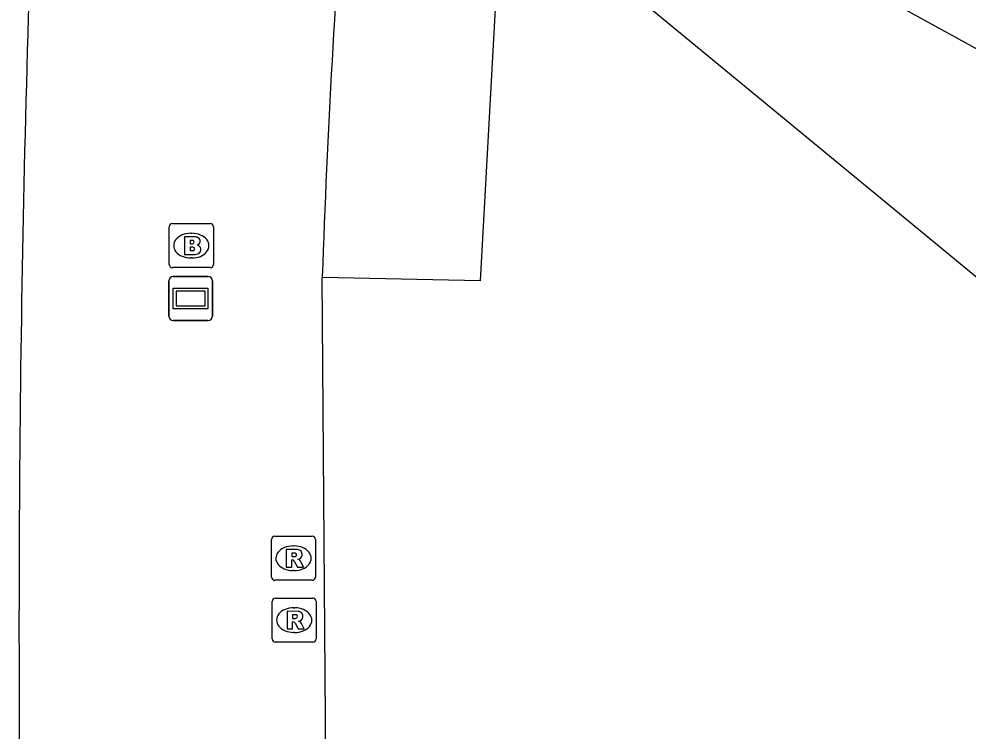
# Model space of a CAD drawing. Extents: x 155018 to 156648, y 383980 to 385733.
# Drawn here: x 155890.72 to 155912.28, y 385052.88 to 385069.04 of the extents above; entities that cross this region are included whole.
import ezdxf

# ---------------------------------------------------------------- set-up
doc = ezdxf.new("R2010")
doc.units = 0
for name, color, linetype in [('IMGEO_Brandkraan', 7, 'Continuous'), ('IMGEO_OVBaan_gesloten', 7, 'Continuous'), ('IMGEO_Pand', 7, 'Continuous'), ('IMGEO_Pand_overbouw', 7, 'Continuous'), ('IMGEO_Reclamebord', 7, 'Continuous'), ('IMGEO_Rijbaan_lokaal_gesloten', 7, 'Continuous'), ('IMGEO_Rioolput', 7, 'Continuous')]:
    doc.layers.add(name, color=color, linetype=linetype)

msp = doc.modelspace()

# ---------------------------------------------------------------- linework, layer by layer
at = {"layer": 'IMGEO_Brandkraan'}
for p, q in [((155894.137, 385063.469), (155894.137, 385064.321)), ((155894.212, 385064.395), (155895.064, 385064.395)), ((155895.138, 385064.321), (155895.138, 385063.469)), ((155894.625, 385064.175), (155894.65, 385064.175)), ((155894.648, 385063.615), (155894.623, 385063.615)), ((155895.064, 385063.395), (155894.212, 385063.395))]:
    msp.add_line(p, q, dxfattribs=at)
for points in [[(155894.137, 385063.469), (155894.137, 385064.321)], [(155894.212, 385064.395), (155895.064, 385064.395)], [(155895.138, 385064.321), (155895.138, 385063.469)], [(155894.485, 385064.095), (155894.485, 385063.695), (155894.698, 385063.695)], [(155894.716, 385064.095), (155894.485, 385064.095)], [(155894.664, 385064.014), (155894.61, 385064.014), (155894.61, 385063.938)], [(155894.61, 385063.938), (155894.663, 385063.938)], [(155894.672, 385063.862), (155894.61, 385063.862), (155894.61, 385063.781)], [(155894.61, 385063.781), (155894.672, 385063.781)], [(155895.064, 385063.395), (155894.212, 385063.395)]]:
    msp.add_lwpolyline(points, dxfattribs=at)
for centre, radius, start, end in [((155894.214, 385064.319), 0.0765, 91.552, 178.448), ((155894.214, 385064.319), 0.0765, 91.552, 178.448), ((155895.062, 385064.319), 0.0765, 1.552, 88.448), ((155895.062, 385064.319), 0.0765, 1.552, 88.448), ((155894.665, 385063.976), 0.0379, 267.8285, 90.9355), ((155894.72, 385063.95), 0.145, 59.4692, 91.5367), ((155894.745, 385063.997), 0.0922, 285.5137, 58.1501), ((155894.673, 385063.821), 0.0404, 269.8759, 90.5077), ((155894.75, 385063.805), 0.105, 301.3115, 78.989), ((155894.704, 385063.946), 0.251, 268.6676, 293.5347), ((155894.214, 385063.471), 0.0765, 181.552, 268.448), ((155894.214, 385063.471), 0.0765, 181.552, 268.448), ((155895.062, 385063.471), 0.0765, 271.552, 358.448), ((155895.062, 385063.471), 0.0765, 271.552, 358.448)]:
    msp.add_arc(centre, radius, start, end, dxfattribs=at)
for centre, major_axis, ratio, start_param, end_param in [((155894.624, 385063.895), (-0.387, 0.002), 0.722429, 4.712389, 7.853982), ((155894.649, 385063.895), (-0.39, 0.002), 0.717154, 1.570796, 4.712389)]:
    msp.add_ellipse(centre, major_axis=major_axis, ratio=ratio, start_param=start_param, end_param=end_param, dxfattribs=at)
at = {"layer": 'IMGEO_OVBaan_gesloten'}
msp.add_arc((155823.407, 384902.729), 196.826, 55.20531, 63.56765, dxfattribs=at)
at = {"layer": 'IMGEO_Pand'}
for points in [[(155898.171, 385073.008), (155901.728, 385072.713), (155901.197, 385063.094), (155897.611, 385063.175)], [(155905.501, 385072.168), (155906.455, 385071.675), (155915.823, 385066.527), (155921.138, 385063.383), (155926.702, 385059.926), (155931.863, 385056.624), (155938.057, 385052.455), (155944.599, 385047.786)], [(155897.771, 385042.136), (155897.611, 385063.175)]]:
    msp.add_lwpolyline(points, dxfattribs=at)
at = {"layer": 'IMGEO_Pand_overbouw'}
msp.add_lwpolyline([(155904.332, 385069.89), (155909.773, 385065.407), (155915.464, 385060.719)], dxfattribs=at)
at = {"layer": 'IMGEO_Reclamebord'}
for p, q in [((155894.226, 385063.195), (155895.016, 385063.195)), ((155895.016, 385063.195), (155894.226, 385063.195)), ((155894.126, 385062.295), (155894.126, 385063.095)), ((155894.126, 385063.095), (155894.126, 385062.295)), ((155895.116, 385063.095), (155895.116, 385062.295)), ((155895.116, 385062.295), (155895.116, 385063.095)), ((155895.016, 385062.195), (155894.226, 385062.195)), ((155894.226, 385062.195), (155895.016, 385062.195))]:
    msp.add_line(p, q, dxfattribs=at)
for points in [[(155894.227, 385062.927), (155895.015, 385062.927), (155895.015, 385062.463), (155894.227, 385062.463), (155894.227, 385062.927)], [(155894.292, 385062.862), (155894.292, 385062.528), (155894.95, 385062.528), (155894.95, 385062.862), (155894.292, 385062.862)]]:
    msp.add_lwpolyline(points, dxfattribs=at)
for centre, start, end in [((155894.226, 385063.095), 90, 180), ((155894.226, 385063.095), 90, 180), ((155895.016, 385063.095), 0, 90), ((155895.016, 385063.095), 360, 90), ((155894.226, 385062.295), 180, 270), ((155894.226, 385062.295), 180, 270), ((155895.016, 385062.295), 270, 0), ((155895.016, 385062.295), 270, 0)]:
    msp.add_arc(centre, 0.1, start, end, dxfattribs=at)
at = {"layer": 'IMGEO_Rijbaan_lokaal_gesloten'}
for centre, radius, start, end in [((156109.844, 385056.021), 212.353, 175.41166, 178.06927), ((156337.892, 385055.345), 447.168, 177.90014, 181.00859)]:
    msp.add_arc(centre, radius, start, end, dxfattribs=at)
at = {"layer": 'IMGEO_Rioolput'}
for p, q in [((155896.458, 385056.372), (155896.458, 385057.224)), ((155896.533, 385057.298), (155897.385, 385057.298)), ((155897.459, 385057.224), (155897.459, 385056.372)), ((155896.946, 385057.078), (155896.971, 385057.078)), ((155896.969, 385056.518), (155896.944, 385056.518)), ((155897.385, 385056.298), (155896.533, 385056.298)), ((155896.474, 385054.968), (155896.474, 385055.82)), ((155896.549, 385055.894), (155897.401, 385055.894)), ((155897.475, 385055.82), (155897.475, 385054.968)), ((155896.962, 385055.674), (155896.987, 385055.674)), ((155896.985, 385055.114), (155896.96, 385055.114)), ((155897.401, 385054.894), (155896.549, 385054.894))]:
    msp.add_line(p, q, dxfattribs=at)
for points in [[(155896.458, 385056.372), (155896.458, 385057.224)], [(155896.533, 385057.298), (155897.385, 385057.298)], [(155897.459, 385057.224), (155897.459, 385056.372)], [(155897.047, 385056.996), (155896.795, 385056.998), (155896.795, 385056.598)], [(155896.973, 385056.917), (155896.919, 385056.917), (155896.919, 385056.836)], [(155896.795, 385056.598), (155896.919, 385056.598), (155896.919, 385056.76), (155896.93, 385056.76)], [(155896.919, 385056.836), (155896.971, 385056.836)], [(155896.977, 385056.731), (155897.048, 385056.598), (155897.188, 385056.598), (155897.123, 385056.724)], [(155897.385, 385056.298), (155896.533, 385056.298)], [(155896.474, 385054.968), (155896.474, 385055.82)], [(155896.549, 385055.894), (155897.401, 385055.894)], [(155897.475, 385055.82), (155897.475, 385054.968)], [(155897.063, 385055.592), (155896.811, 385055.594), (155896.811, 385055.194)], [(155896.989, 385055.513), (155896.935, 385055.513), (155896.935, 385055.432)], [(155896.935, 385055.432), (155896.987, 385055.432)], [(155896.811, 385055.194), (155896.935, 385055.194), (155896.935, 385055.356), (155896.946, 385055.356)], [(155896.993, 385055.327), (155897.064, 385055.194), (155897.204, 385055.194), (155897.139, 385055.32)], [(155897.401, 385054.894), (155896.549, 385054.894)]]:
    msp.add_lwpolyline(points, dxfattribs=at)
for centre, radius, start, end in [((155896.535, 385057.222), 0.0765, 91.552, 178.448), ((155896.535, 385057.222), 0.0765, 91.552, 178.448), ((155897.383, 385057.222), 0.0765, 1.552, 88.448), ((155897.383, 385057.222), 0.0765, 1.552, 88.448), ((155896.979, 385056.821), 0.0964, 77.0061, 93.1865), ((155896.993, 385056.878), 0.0378, 276.6634, 79.6772), ((155897.046, 385056.886), 0.109, 350.3612, 89.416), ((155896.929, 385056.707), 0.0533, 26.0293, 88.6989), ((155896.955, 385057.025), 0.19, 274.7715, 282.9687), ((155897.044, 385056.886), 0.112, 277.5842, 350.9817), ((155897.028, 385056.671), 0.108, 29.5134, 73.7905), ((155896.535, 385056.374), 0.0765, 181.552, 268.448), ((155896.535, 385056.374), 0.0765, 181.552, 268.448), ((155897.383, 385056.374), 0.0765, 271.552, 358.448), ((155897.383, 385056.374), 0.0765, 271.552, 358.448), ((155896.551, 385055.818), 0.0765, 91.552, 178.448), ((155896.551, 385055.818), 0.0765, 91.552, 178.448), ((155897.399, 385055.818), 0.0765, 1.552, 88.448), ((155897.399, 385055.818), 0.0765, 1.552, 88.448), ((155897.062, 385055.482), 0.109, 350.3612, 89.416), ((155896.971, 385055.621), 0.19, 274.7715, 282.9687), ((155896.995, 385055.417), 0.0964, 77.0061, 93.1865), ((155897.009, 385055.474), 0.0378, 276.6634, 79.6772), ((155897.06, 385055.482), 0.112, 277.5842, 350.9817), ((155896.945, 385055.303), 0.0533, 26.0293, 88.6989), ((155897.044, 385055.267), 0.108, 29.5134, 73.7905), ((155896.551, 385054.97), 0.0765, 181.552, 268.448), ((155896.551, 385054.97), 0.0765, 181.552, 268.448), ((155897.399, 385054.97), 0.0765, 271.552, 358.448), ((155897.399, 385054.97), 0.0765, 271.552, 358.448)]:
    msp.add_arc(centre, radius, start, end, dxfattribs=at)
for centre, major_axis, ratio, start_param, end_param in [((155896.945, 385056.798), (-0.387, 0.002), 0.722429, 4.712389, 7.853982), ((155896.97, 385056.798), (-0.39, 0.002), 0.717154, 1.570796, 4.712389), ((155896.961, 385055.394), (-0.387, 0.002), 0.722429, 4.712389, 7.853982), ((155896.986, 385055.394), (-0.39, 0.002), 0.717154, 1.570796, 4.712389)]:
    msp.add_ellipse(centre, major_axis=major_axis, ratio=ratio, start_param=start_param, end_param=end_param, dxfattribs=at)

doc.saveas('drawing.dxf')
